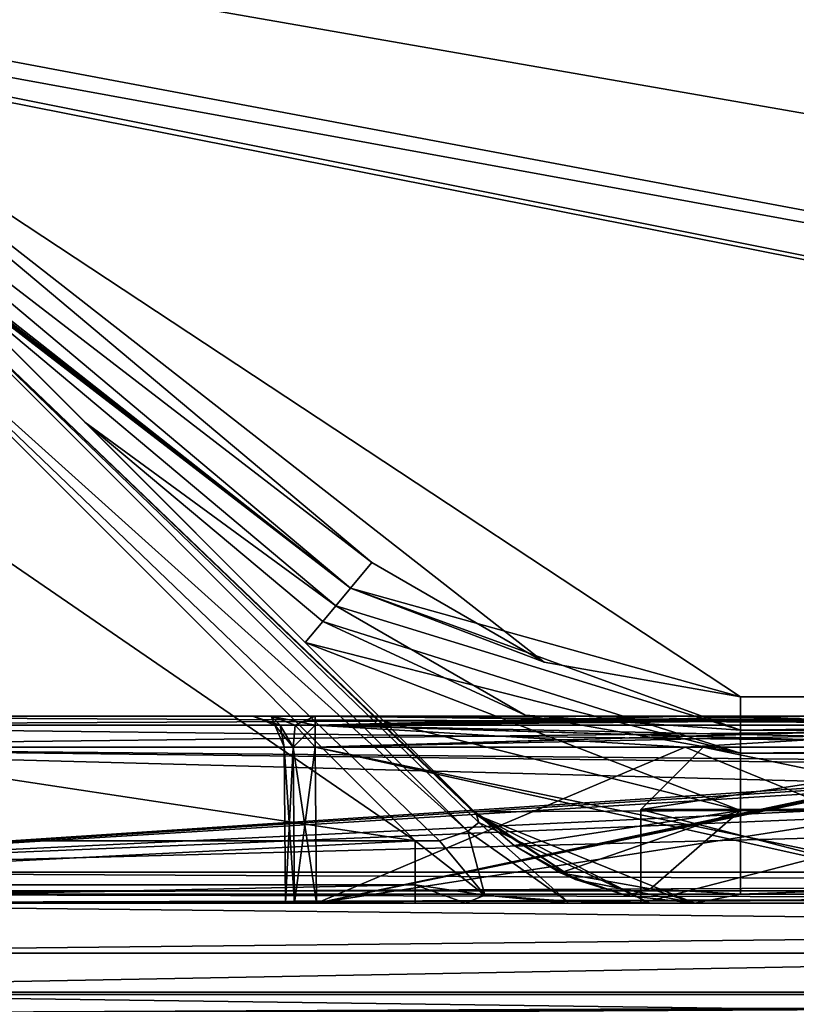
# Model space of a CAD drawing. Header units: metres. Extents: x -205 to 205, y -82 to 82.
# Tile 392 of 426: x 101 to 114, y 41 to 57. Entities that reach past the tile are written whole.
import ezdxf

# ---------------------------------------------------------------- set-up
doc = ezdxf.new("R2010")
doc.units = ezdxf.units.M
doc.layers.add('solid_PRT0003', color=7, linetype='CONTINUOUS')

msp = doc.modelspace()

# ---------------------------------------------------------------- linework, layer by layer
at = {"layer": 'solid_PRT0003'}
for points in [[(0, -75), (0, 75), (200, 75)], [(200, -75), (0, -75), (200, 75)], [(164.837662, 56.110996, 1.5), (179.536652, 59.144897, 1.5), (0, 75, 1.5)], [(155.12355, 47.959885, 1.5), (164.837662, 56.110996, 1.5), (0, 75, 1.5)], [(152.359421, 46.364033, 1.5), (155.12355, 47.959885, 1.5), (0, 75, 1.5)], [(82.463356, 59.144901, 1.5), (152.359421, 46.364033, 1.5), (0, 75, 1.5)], [(82.463356, 59.144901, 1.5), (149.216187, 45.809784, 1.5), (152.359421, 46.364033, 1.5)], [(82.463356, 59.144901, 1.5), (97.162331, 56.110996, 1.5), (149.216187, 45.809784, 1.5)], [(96.818748, 55.70153, 1.654846), (106.87645, 47.959885, 1.5), (97.162331, 56.110996, 1.5)], [(97.162331, 56.110996, 1.5), (112.783806, 45.809784, 1.5), (149.216187, 45.809784, 1.5)], [(97.162331, 56.110996, 1.5), (109.640572, 46.364033, 1.5), (112.783806, 45.809784, 1.5)], [(97.162331, 56.110996, 1.5), (106.87645, 47.959885, 1.5), (109.640572, 46.364033, 1.5)], [(106.532867, 47.550419, 1.654846), (106.87645, 47.959885, 1.5), (96.818748, 55.70153, 1.654846)], [(106.532867, 47.550419, 1.654846), (96.818748, 55.70153, 1.654846), (98.649109, 53.762775, 1.962343)], [(106.532867, 47.550419, 1.654846), (98.649109, 53.762775, 1.962343), (99.242638, 53.242641, 1.989862)], [(99.035538, 53.035534, 13.207107), (108.520813, 43.964466, 12.5), (99.242638, 53.242641, 12.5)], [(99.423088, 53.062195, 2.029376), (106.532867, 47.550419, 1.654846), (99.242638, 53.242641, 1.989862)], [(108.520813, 43.964466, 12.5), (99.423088, 53.062195, 2.029376), (99.242638, 53.242641, 1.989862)], [(108.520813, 43.964466, 12.5), (99.242638, 53.242641, 1.989862), (99.242638, 53.242641, 12.5)], [(99.423088, 53.062195, 2.029376), (99.594872, 52.890408, 2.071429), (106.532867, 47.550419, 1.654846)], [(108.520813, 43.964466, 12.5), (99.594872, 52.890408, 2.071429), (99.423088, 53.062195, 2.029376)], [(99.035538, 53.035534, 13.207107), (98.535538, 52.535534, 13.5), (108.411247, 43.656864, 13.20919)], [(99.035538, 53.035534, 13.207107), (108.555351, 43.914635, 12.646684), (108.520813, 43.964466, 12.5)], [(99.035538, 53.035534, 13.207107), (108.58783, 43.791592, 12.879613), (108.555351, 43.914635, 12.646684)], [(99.035538, 53.035534, 13.207107), (108.411247, 43.656864, 13.20919), (108.58783, 43.791592, 12.879613)], [(106.295685, 47.267757, 2.071429), (99.594872, 52.890408, 2.071429), (102.272202, 50.213081, 2.590601)], [(108.520813, 43.964466, 12.5), (102.272202, 50.213081, 2.590601), (99.594872, 52.890408, 2.071429)], [(106.532867, 47.550419, 1.654846), (99.594872, 52.890408, 2.071429), (106.295685, 47.267757, 2.071429)], [(99.550003, 49, 13.5), (107.571068, 43.5, 13.5), (98.535538, 52.535534, 13.5)], [(107.959007, 43.498569, 13.461928), (98.535538, 52.535534, 13.5), (107.571068, 43.5, 13.5)], [(107.959007, 43.498569, 13.461928), (108.411247, 43.656864, 13.20919), (98.535538, 52.535534, 13.5)], [(106.086479, 47.01844, 2.585031), (102.272202, 50.213081, 2.590601), (105.803764, 46.681515, 3.004873)], [(108.520813, 43.964466, 12.5), (105.803764, 46.681515, 3.004873), (102.272202, 50.213081, 2.590601)], [(106.086479, 47.01844, 2.585031), (106.295685, 47.267757, 2.071429), (102.272202, 50.213081, 2.590601)], [(99.550003, 49, 13.5), (97.275261, 45.059738, 13.5), (107.571068, 43.5, 13.5)], [(106.532867, 47.550419, 1.654846), (109.640572, 46.364033, 1.5), (106.87645, 47.959885, 1.5)], [(112.783806, 45.275261, 1.654846), (106.532867, 47.550419, 1.654846), (106.295685, 47.267757, 2.071429)], [(106.532867, 47.550419, 1.654846), (112.783806, 45.809784, 1.5), (109.640572, 46.364033, 1.5)], [(112.783806, 45.275261, 1.654846), (112.783806, 45.809784, 1.5), (106.532867, 47.550419, 1.654846)], [(109.331551, 45.515003, 2.071429), (106.295685, 47.267757, 2.071429), (106.086479, 47.01844, 2.585031)], [(109.331551, 45.515003, 2.071429), (112.783806, 45.275261, 1.654846), (106.295685, 47.267757, 2.071429)], [(112.783806, 44.906277, 2.071429), (106.086479, 47.01844, 2.585031), (105.803764, 46.681515, 3.004873)], [(109.331551, 45.515003, 2.071429), (106.086479, 47.01844, 2.585031), (112.783806, 44.906277, 2.071429)], [(112.783806, 43.983814, 3.112886), (112.783806, 44.906277, 2.071429), (105.803764, 46.681515, 3.004873)], [(112.783806, 43.983814, 3.112886), (105.803764, 46.681515, 3.004873), (107.0709, 45.414387, 3.196672)], [(108.520813, 43.964466, 12.5), (107.0709, 45.414387, 3.196672), (105.803764, 46.681515, 3.004873)], [(112.783806, 45.275261, 1.654846), (149.216187, 45.809784, 1.5), (112.783806, 45.809784, 1.5)], [(149.216187, 45.275261, 1.654846), (149.216187, 45.809784, 1.5), (112.783806, 45.275261, 1.654846)], [(104.9674, 45.5, 48.499981), (93.489235, 45.5, 46.5), (96.011017, 45.5, 47.5)], [(93.489235, 45.5, 73.5), (93.489235, 45.5, 74.5), (123.773804, 45.5, 74.5)], [(93.489235, 45.353554, 74.853554), (123.773804, 45.5, 74.5), (93.489235, 45.5, 74.5)], [(94.75013, 45.5, 73.5), (93.489235, 45.5, 73.5), (123.773804, 45.5, 74.5)], [(93.489235, 45.353554, 74.853554), (123.773804, 45.353504, 74.853607), (123.773804, 45.5, 74.5)], [(122.920158, 45.5, 46.97401), (123.773804, 45.5, 46.5), (93.489235, 45.5, 46.5)], [(123.773804, 45.353527, 46.14642), (93.489235, 45.5, 46.5), (123.773804, 45.5, 46.5)], [(122.097527, 45.5, 47.5), (122.920158, 45.5, 46.97401), (93.489235, 45.5, 46.5)], [(114.032486, 45.5, 47.5), (122.097527, 45.5, 47.5), (93.489235, 45.5, 46.5)], [(105.967445, 45.5, 47.5), (114.032486, 45.5, 47.5), (93.489235, 45.5, 46.5)], [(105.260323, 45.5, 47.792873), (105.967445, 45.5, 47.5), (93.489235, 45.5, 46.5)], [(104.9674, 45.5, 48.499981), (105.260323, 45.5, 47.792873), (93.489235, 45.5, 46.5)], [(93.489235, 45.353554, 46.146446), (93.489235, 45.5, 46.5), (123.773804, 45.353527, 46.14642)], [(96.011024, 45.5, 73.5), (94.75013, 45.5, 73.5), (123.773804, 45.5, 74.5)], [(104.9674, 45.5, 48.499981), (96.011017, 45.5, 47.5), (96.718147, 45.5, 47.792873)], [(96.718147, 45.5, 73.20713), (96.011024, 45.5, 73.5), (123.773804, 45.5, 74.5)], [(96.718147, 45.5, 47.792873), (97.01107, 45.5, 48.499989), (104.9674, 45.5, 66.499985)], [(104.9674, 45.5, 63.500011), (96.718147, 45.5, 47.792873), (104.9674, 45.5, 66.499985)], [(96.718147, 45.5, 73.20713), (123.773804, 45.5, 74.5), (105.967461, 45.5, 73.5)], [(97.01107, 45.5, 72.500023), (96.718147, 45.5, 73.20713), (105.967461, 45.5, 73.5)], [(104.9674, 45.5, 51.499996), (104.9674, 45.5, 48.499981), (96.718147, 45.5, 47.792873)], [(104.9674, 45.5, 54.500011), (104.9674, 45.5, 51.499996), (96.718147, 45.5, 47.792873)], [(104.9674, 45.5, 57.499981), (104.9674, 45.5, 54.500011), (96.718147, 45.5, 47.792873)], [(104.9674, 45.5, 60.499996), (104.9674, 45.5, 57.499981), (96.718147, 45.5, 47.792873)], [(104.9674, 45.5, 63.500011), (104.9674, 45.5, 60.499996), (96.718147, 45.5, 47.792873)], [(97.01107, 45.5, 48.499989), (104.9674, 45.5, 69.5), (104.9674, 45.5, 66.499985)], [(97.01107, 45.5, 48.499989), (104.9674, 45.5, 72.500015), (104.9674, 45.5, 69.5)], [(97.01107, 45.5, 54.500019), (105.260323, 45.5, 73.20713), (104.9674, 45.5, 72.500015)], [(97.01107, 45.5, 51.500004), (97.01107, 45.5, 54.500019), (104.9674, 45.5, 72.500015)], [(97.01107, 45.5, 48.499989), (97.01107, 45.5, 51.500004), (104.9674, 45.5, 72.500015)], [(97.01107, 45.5, 72.500023), (105.967461, 45.5, 73.5), (105.260323, 45.5, 73.20713)], [(97.01107, 45.5, 69.5), (97.01107, 45.5, 72.500023), (105.260323, 45.5, 73.20713)], [(97.01107, 45.5, 66.499985), (97.01107, 45.5, 69.5), (105.260323, 45.5, 73.20713)], [(97.01107, 45.5, 63.500019), (97.01107, 45.5, 66.499985), (105.260323, 45.5, 73.20713)], [(97.01107, 45.5, 60.500004), (97.01107, 45.5, 63.500019), (105.260323, 45.5, 73.20713)], [(97.01107, 45.5, 57.499989), (97.01107, 45.5, 60.500004), (105.260323, 45.5, 73.20713)], [(97.01107, 45.5, 54.500019), (97.01107, 45.5, 57.499989), (105.260323, 45.5, 73.20713)], [(104.9674, 45.5, 63.500011), (104.9674, 45.5, 66.499985), (105.260323, 45.5, 65.79287)], [(105.405243, 45.356216, 66.175438), (105.260323, 45.5, 65.79287), (104.9674, 45.5, 66.499985)], [(105.260323, 45.5, 64.20713), (104.9674, 45.5, 63.500011), (105.260323, 45.5, 65.79287)], [(105.317856, 45.356625, 72.5), (104.9674, 45.5, 66.499985), (104.9674, 45.5, 69.5)], [(105.317856, 45.356625, 72.5), (105.317856, 45.356625, 66.5), (104.9674, 45.5, 66.499985)], [(105.405243, 45.356216, 66.175438), (104.9674, 45.5, 66.499985), (105.317856, 45.356625, 66.5)], [(105.317856, 45.356625, 72.5), (104.9674, 45.5, 69.5), (104.9674, 45.5, 72.500015)], [(105.317856, 45.356625, 72.5), (104.9674, 45.5, 72.500015), (105.260323, 45.5, 73.20713)], [(105.405243, 45.356216, 48.175434), (105.260323, 45.5, 47.792873), (104.9674, 45.5, 48.499981)], [(105.317856, 45.356625, 54.5), (104.9674, 45.5, 48.499981), (104.9674, 45.5, 51.499996)], [(105.405243, 45.356216, 48.175434), (104.9674, 45.5, 48.499981), (105.317856, 45.356625, 48.5)], [(105.317856, 45.356625, 54.5), (105.317856, 45.356625, 48.5), (104.9674, 45.5, 48.499981)], [(105.317856, 45.356625, 54.5), (104.9674, 45.5, 51.499996), (104.9674, 45.5, 54.500011)], [(105.260323, 45.5, 56.792873), (105.260323, 45.5, 55.207127), (104.9674, 45.5, 54.500011)], [(105.317856, 45.356625, 54.5), (104.9674, 45.5, 54.500011), (105.260323, 45.5, 55.207127)], [(104.9674, 45.5, 57.499981), (105.260323, 45.5, 56.792873), (104.9674, 45.5, 54.500011)], [(105.405243, 45.356216, 57.175434), (105.260323, 45.5, 56.792873), (104.9674, 45.5, 57.499981)], [(105.317856, 45.356625, 63.5), (104.9674, 45.5, 57.499981), (104.9674, 45.5, 60.499996)], [(105.317856, 45.356625, 57.5), (104.9674, 45.5, 57.499981), (105.317856, 45.356625, 63.5)], [(105.405243, 45.356216, 57.175434), (104.9674, 45.5, 57.499981), (105.317856, 45.356625, 57.5)], [(105.317856, 45.356625, 63.5), (104.9674, 45.5, 60.499996), (104.9674, 45.5, 63.500011)], [(105.317856, 45.356625, 63.5), (104.9674, 45.5, 63.500011), (105.260323, 45.5, 64.20713)], [(105.260323, 45.5, 64.20713), (105.260323, 45.5, 65.79287), (105.967445, 45.5, 65.5)], [(105.967438, 45.35355, 65.853554), (105.967445, 45.5, 65.5), (105.260323, 45.5, 65.79287)], [(105.967461, 45.5, 64.5), (105.260323, 45.5, 64.20713), (105.967445, 45.5, 65.5)], [(105.643417, 45.355091, 65.938828), (105.967438, 45.35355, 65.853554), (105.260323, 45.5, 65.79287)], [(105.405243, 45.356216, 66.175438), (105.643417, 45.355091, 65.938828), (105.260323, 45.5, 65.79287)], [(105.643417, 45.355091, 73.061172), (105.260323, 45.5, 73.20713), (105.967461, 45.5, 73.5)], [(105.405243, 45.356216, 72.824562), (105.317856, 45.356625, 72.5), (105.260323, 45.5, 73.20713)], [(105.405243, 45.356216, 72.824562), (105.260323, 45.5, 73.20713), (105.643417, 45.355091, 73.061172)], [(105.967438, 45.35355, 47.853554), (105.967445, 45.5, 47.5), (105.260323, 45.5, 47.792873)], [(105.643417, 45.355091, 47.938828), (105.967438, 45.35355, 47.853554), (105.260323, 45.5, 47.792873)], [(105.643417, 45.355091, 47.938828), (105.260323, 45.5, 47.792873), (105.405243, 45.356216, 48.175434)], [(105.967445, 45.5, 56.5), (105.967461, 45.5, 55.5), (105.260323, 45.5, 55.207127)], [(105.643417, 45.355091, 55.061172), (105.260323, 45.5, 55.207127), (105.967461, 45.5, 55.5)], [(105.260323, 45.5, 56.792873), (105.967445, 45.5, 56.5), (105.260323, 45.5, 55.207127)], [(105.405243, 45.356216, 54.824562), (105.317856, 45.356625, 54.5), (105.260323, 45.5, 55.207127)], [(105.405243, 45.356216, 54.824562), (105.260323, 45.5, 55.207127), (105.643417, 45.355091, 55.061172)], [(105.967438, 45.35355, 56.853554), (105.967445, 45.5, 56.5), (105.260323, 45.5, 56.792873)], [(105.643417, 45.355091, 56.938828), (105.967438, 45.35355, 56.853554), (105.260323, 45.5, 56.792873)], [(105.405243, 45.356216, 57.175434), (105.643417, 45.355091, 56.938828), (105.260323, 45.5, 56.792873)], [(105.643417, 45.355091, 64.061172), (105.260323, 45.5, 64.20713), (105.967461, 45.5, 64.5)], [(105.405243, 45.356216, 63.824562), (105.260323, 45.5, 64.20713), (105.643417, 45.355091, 64.061172)], [(105.317856, 45.356625, 63.5), (105.260323, 45.5, 64.20713), (105.405243, 45.356216, 63.824562)], [(105.643417, 45.355091, 73.061172), (105.967461, 45.5, 73.5), (105.967438, 45.35355, 73.146446)], [(105.643417, 45.355091, 55.061172), (105.967461, 45.5, 55.5), (105.967438, 45.35355, 55.146442)], [(105.643417, 45.355091, 64.061172), (105.967461, 45.5, 64.5), (105.967438, 45.35355, 64.146446)], [(105.967438, 45.35355, 65.853554), (117.996452, 45.5, 65.5), (111.981949, 45.5, 65.5)], [(117.996452, 45.353554, 65.853554), (117.996452, 45.5, 65.5), (105.967438, 45.35355, 65.853554)], [(105.967438, 45.35355, 65.853554), (111.981949, 45.5, 65.5), (105.967445, 45.5, 65.5)], [(122.097527, 45.353565, 73.146461), (105.967438, 45.35355, 73.146446), (105.967461, 45.5, 73.5)], [(105.967438, 45.35355, 47.853554), (122.097527, 45.5, 47.5), (114.032486, 45.5, 47.5)], [(105.967438, 45.35355, 47.853554), (122.097527, 45.353542, 47.853565), (122.097527, 45.5, 47.5)], [(105.967438, 45.35355, 47.853554), (114.032486, 45.5, 47.5), (105.967445, 45.5, 47.5)], [(105.967438, 45.35355, 55.146442), (105.967461, 45.5, 55.5), (117.996452, 45.353554, 55.146446)], [(105.967438, 45.35355, 56.853554), (117.833916, 45.5, 56.5), (111.900681, 45.5, 56.5)], [(117.833916, 45.353554, 56.853554), (117.833916, 45.5, 56.5), (105.967438, 45.35355, 56.853554)], [(105.967438, 45.35355, 56.853554), (111.900681, 45.5, 56.5), (105.967445, 45.5, 56.5)], [(105.967438, 45.35355, 64.146446), (105.967461, 45.5, 64.5), (117.833916, 45.353554, 64.146446)], [(105.967461, 45.5, 64.5), (105.967445, 45.5, 65.5), (111.981949, 45.5, 65.5)], [(105.967445, 45.5, 56.5), (111.900681, 45.5, 56.5), (105.967461, 45.5, 55.5)], [(111.900681, 45.5, 64.5), (105.967461, 45.5, 64.5), (111.981949, 45.5, 65.5)], [(123.773804, 45.5, 74.5), (114.032494, 45.5, 73.5), (105.967461, 45.5, 73.5)], [(122.097527, 45.353565, 73.146461), (105.967461, 45.5, 73.5), (114.032494, 45.5, 73.5)], [(111.900681, 45.5, 56.5), (111.981949, 45.5, 55.5), (105.967461, 45.5, 55.5)], [(117.996452, 45.353554, 55.146446), (105.967461, 45.5, 55.5), (111.981949, 45.5, 55.5)], [(117.833916, 45.353554, 64.146446), (105.967461, 45.5, 64.5), (111.900681, 45.5, 64.5)], [(109.331551, 45.515003, 2.071429), (112.783806, 44.906277, 2.071429), (112.783806, 45.275261, 1.654846)], [(111.900681, 45.5, 64.5), (111.981949, 45.5, 65.5), (117.833916, 45.5, 64.5)], [(117.833916, 45.353554, 64.146446), (111.900681, 45.5, 64.5), (117.833916, 45.5, 64.5)], [(111.900681, 45.5, 56.5), (117.833916, 45.5, 56.5), (111.981949, 45.5, 55.5)], [(111.981949, 45.5, 65.5), (117.996452, 45.5, 65.5), (117.833916, 45.5, 64.5)], [(117.992241, 45.5, 56.012169), (117.996452, 45.5, 55.5), (111.981949, 45.5, 55.5)], [(117.996452, 45.353554, 55.146446), (111.981949, 45.5, 55.5), (117.996452, 45.5, 55.5)], [(117.833916, 45.5, 56.5), (117.992241, 45.5, 56.012169), (111.981949, 45.5, 55.5)], [(93.489235, 45.353554, 46.146446), (123.773804, 45, 46), (93.489235, 45, 46)], [(93.489235, 45.353554, 46.146446), (123.773804, 45.353527, 46.14642), (123.773804, 45, 46)], [(93.489235, 45.353554, 74.853554), (93.489235, 45, 75), (123.773804, 45.353504, 74.853607)], [(123.773804, 45.353504, 74.853607), (93.489235, 45, 75), (123.773804, 45, 75)], [(105.613777, 45.003086, 48.146515), (105.317856, 45.356625, 48.5), (105.467377, 45.004364, 48.5)], [(105.467377, 45.004364, 54.5), (105.467377, 45.004364, 48.5), (105.317856, 45.356625, 48.5)], [(105.613777, 45.003086, 48.146515), (105.405243, 45.356216, 48.175434), (105.317856, 45.356625, 48.5)], [(105.317856, 45.356625, 54.5), (105.467377, 45.004364, 54.5), (105.317856, 45.356625, 48.5)], [(105.405243, 45.356216, 54.824562), (105.467377, 45.004364, 54.5), (105.317856, 45.356625, 54.5)], [(105.317856, 45.356625, 66.5), (105.467377, 45.004364, 72.5), (105.467377, 45.004364, 66.5)], [(105.613777, 45.003086, 66.146515), (105.317856, 45.356625, 66.5), (105.467377, 45.004364, 66.5)], [(105.317856, 45.356625, 72.5), (105.467377, 45.004364, 72.5), (105.317856, 45.356625, 66.5)], [(105.405243, 45.356216, 72.824562), (105.467377, 45.004364, 72.5), (105.317856, 45.356625, 72.5)], [(105.317856, 45.356625, 57.5), (105.467377, 45.004364, 63.5), (105.467377, 45.004364, 57.5)], [(105.613777, 45.003086, 57.146515), (105.317856, 45.356625, 57.5), (105.467377, 45.004364, 57.5)], [(105.317856, 45.356625, 63.5), (105.405243, 45.356216, 63.824562), (105.467377, 45.004364, 63.5)], [(105.317856, 45.356625, 57.5), (105.317856, 45.356625, 63.5), (105.467377, 45.004364, 63.5)], [(105.613777, 45.003086, 66.146515), (105.405243, 45.356216, 66.175438), (105.317856, 45.356625, 66.5)], [(105.613777, 45.003086, 57.146515), (105.405243, 45.356216, 57.175434), (105.317856, 45.356625, 57.5)], [(105.613777, 45.003086, 48.146515), (105.643417, 45.355091, 47.938828), (105.405243, 45.356216, 48.175434)], [(105.613777, 45.003086, 54.853485), (105.467377, 45.004364, 54.5), (105.405243, 45.356216, 54.824562)], [(105.613777, 45.003086, 72.853485), (105.467377, 45.004364, 72.5), (105.405243, 45.356216, 72.824562)], [(105.613777, 45.003086, 63.853485), (105.467377, 45.004364, 63.5), (105.405243, 45.356216, 63.824562)], [(105.613777, 45.003086, 66.146515), (105.643417, 45.355091, 65.938828), (105.405243, 45.356216, 66.175438)], [(105.613777, 45.003086, 63.853485), (105.405243, 45.356216, 63.824562), (105.643417, 45.355091, 64.061172)], [(105.613777, 45.003086, 57.146515), (105.643417, 45.355091, 56.938828), (105.405243, 45.356216, 57.175434)], [(105.613777, 45.003086, 54.853485), (105.405243, 45.356216, 54.824562), (105.643417, 45.355091, 55.061172)], [(105.613777, 45.003086, 72.853485), (105.405243, 45.356216, 72.824562), (105.643417, 45.355091, 73.061172)], [(105.613777, 45.003086, 48.146515), (105.967438, 45, 48), (105.643417, 45.355091, 47.938828)], [(105.613777, 45.003086, 57.146515), (105.967438, 45, 57), (105.643417, 45.355091, 56.938828)], [(105.613777, 45.003086, 66.146515), (105.967438, 45, 66), (105.643417, 45.355091, 65.938828)], [(105.613777, 45.003086, 63.853485), (105.643417, 45.355091, 64.061172), (105.967438, 45.35355, 64.146446)], [(105.613777, 45.003086, 54.853485), (105.643417, 45.355091, 55.061172), (105.967438, 45.35355, 55.146442)], [(105.613777, 45.003086, 72.853485), (105.643417, 45.355091, 73.061172), (105.967438, 45.35355, 73.146446)], [(105.613777, 45.003086, 72.853485), (105.967438, 45.35355, 73.146446), (105.967438, 45, 73)], [(105.613777, 45.003086, 54.853485), (105.967438, 45.35355, 55.146442), (105.967438, 45, 55)], [(105.613777, 45.003086, 63.853485), (105.967438, 45.35355, 64.146446), (105.967438, 45, 64)], [(105.643417, 45.355091, 47.938828), (105.967438, 45, 48), (105.967438, 45.35355, 47.853554)], [(105.643417, 45.355091, 56.938828), (105.967438, 45, 57), (105.967438, 45.35355, 56.853554)], [(105.643417, 45.355091, 65.938828), (105.967438, 45, 66), (105.967438, 45.35355, 65.853554)], [(122.097527, 45.353565, 73.146461), (122.097527, 45, 73), (105.967438, 45.35355, 73.146446)], [(117.833916, 45.353554, 56.853554), (105.967438, 45, 57), (111.900681, 45, 57)], [(117.833916, 45.353554, 56.853554), (105.967438, 45.35355, 56.853554), (105.967438, 45, 57)], [(105.967438, 45.35355, 55.146442), (117.996452, 45.353554, 55.146446), (117.996452, 45, 55)], [(105.967438, 45.35355, 64.146446), (117.833916, 45.353554, 64.146446), (117.833916, 45, 64)], [(117.996452, 45.353554, 65.853554), (105.967438, 45, 66), (117.996452, 45, 66)], [(117.996452, 45.353554, 65.853554), (105.967438, 45.35355, 65.853554), (105.967438, 45, 66)], [(105.967438, 45.35355, 47.853554), (105.967438, 45, 48), (122.097527, 45.353542, 47.853565)], [(105.967438, 45.35355, 73.146446), (122.097527, 45, 73), (105.967438, 45, 73)], [(105.967438, 45.35355, 55.146442), (117.996452, 45, 55), (105.967438, 45, 55)], [(105.967438, 45.35355, 64.146446), (117.833916, 45, 64), (111.900681, 45, 64)], [(105.967438, 45.35355, 64.146446), (111.900681, 45, 64), (105.967438, 45, 64)], [(122.097527, 45.353542, 47.853565), (105.967438, 45, 48), (122.097527, 45, 48)], [(112.783806, 43.983814, 3.112886), (107.0709, 45.414387, 3.196672), (108.520813, 43.964466, 3.444855)], [(108.520813, 43.964466, 12.5), (108.520813, 43.964466, 3.444855), (107.0709, 45.414387, 3.196672)], [(117.833916, 45.353554, 56.853554), (111.900681, 45, 57), (117.833916, 45, 57)], [(149.216187, 45.275261, 1.654846), (112.783806, 45.275261, 1.654846), (112.783806, 44.906277, 2.071429)], [(149.216187, 45.275261, 1.654846), (112.783806, 44.906277, 2.071429), (149.216187, 44.906277, 2.071429)], [(97.275261, 45.059738, 13.5), (93.489235, 43.5, 13.5), (107.571068, 43.5, 13.5)], [(168.489243, 45, 46), (93.489235, 43, 46), (130.989243, 44.558178, 46)], [(168.489243, 43, 46), (93.489235, 43, 46), (168.489243, 45, 46)], [(93.489235, 43, 46), (93.489235, 45, 46), (123.773804, 45, 46)], [(93.489235, 43, 46), (123.773804, 45, 46), (124.378838, 44.985603, 46)], [(130.989227, 44.558178, 75), (128.312851, 44.668194, 75), (93.489235, 45, 75)], [(128.312851, 44.668194, 75), (123.773804, 45, 75), (93.489235, 45, 75)], [(93.489235, 45, 75), (168.489243, 43, 75), (130.989227, 44.558178, 75)], [(93.489235, 43, 75), (168.489243, 43, 75), (93.489235, 45, 75)], [(105.467377, 45.004364, 72.5), (105.489235, 42.5, 72.5), (105.489235, 42.5, 66.5)], [(105.613777, 45.003086, 72.853485), (105.489235, 42.5, 72.5), (105.467377, 45.004364, 72.5)], [(105.467377, 45.004364, 66.5), (105.489235, 42.5, 66.5), (105.635681, 42.5, 66.146446)], [(105.467377, 45.004364, 72.5), (105.489235, 42.5, 66.5), (105.467377, 45.004364, 66.5)], [(105.613777, 45.003086, 66.146515), (105.467377, 45.004364, 66.5), (105.635681, 42.5, 66.146446)], [(105.467377, 45.004364, 63.5), (105.489235, 42.5, 63.5), (105.489235, 42.5, 57.5)], [(105.613777, 45.003086, 63.853485), (105.489235, 42.5, 63.5), (105.467377, 45.004364, 63.5)], [(105.467377, 45.004364, 57.5), (105.489235, 42.5, 57.5), (105.635681, 42.5, 57.14645)], [(105.467377, 45.004364, 63.5), (105.489235, 42.5, 57.5), (105.467377, 45.004364, 57.5)], [(105.613777, 45.003086, 57.146515), (105.467377, 45.004364, 57.5), (105.635681, 42.5, 57.14645)], [(105.467377, 45.004364, 54.5), (105.489235, 42.5, 54.5), (105.489235, 42.5, 48.5)], [(105.613777, 45.003086, 54.853485), (105.489235, 42.5, 54.5), (105.467377, 45.004364, 54.5)], [(105.467377, 45.004364, 48.5), (105.489235, 42.5, 48.5), (105.635681, 42.5, 48.14645)], [(105.467377, 45.004364, 54.5), (105.489235, 42.5, 48.5), (105.467377, 45.004364, 48.5)], [(105.613777, 45.003086, 48.146515), (105.467377, 45.004364, 48.5), (105.635681, 42.5, 48.14645)], [(105.613777, 45.003086, 72.853485), (105.635681, 42.5, 72.853554), (105.489235, 42.5, 72.5)], [(105.613777, 45.003086, 63.853485), (105.635681, 42.5, 63.85355), (105.489235, 42.5, 63.5)], [(105.613777, 45.003086, 54.853485), (105.635681, 42.5, 54.85355), (105.489235, 42.5, 54.5)], [(105.613777, 45.003086, 72.853485), (105.967438, 45, 73), (105.635681, 42.5, 72.853554)], [(105.613777, 45.003086, 66.146515), (105.635681, 42.5, 66.146446), (105.989258, 42.5, 66)], [(105.613777, 45.003086, 66.146515), (105.989258, 42.5, 66), (105.967438, 45, 66)], [(105.613777, 45.003086, 63.853485), (105.967438, 45, 64), (105.635681, 42.5, 63.85355)], [(105.613777, 45.003086, 57.146515), (105.635681, 42.5, 57.14645), (105.989258, 42.5, 57)], [(105.613777, 45.003086, 57.146515), (105.989258, 42.5, 57), (105.967438, 45, 57)], [(105.613777, 45.003086, 54.853485), (105.967438, 45, 55), (105.635681, 42.5, 54.85355)], [(105.613777, 45.003086, 48.146515), (105.635681, 42.5, 48.14645), (105.989258, 42.5, 48)], [(105.613777, 45.003086, 48.146515), (105.989258, 42.5, 48), (105.967438, 45, 48)], [(105.967438, 45, 73), (105.989258, 42.5, 73), (105.635681, 42.5, 72.853554)], [(105.967438, 45, 64), (105.989258, 42.5, 64), (105.635681, 42.5, 63.85355)], [(105.967438, 45, 55), (105.989258, 42.5, 55), (105.635681, 42.5, 54.85355)], [(105.967438, 45, 66), (105.989258, 42.5, 66), (117.996452, 42.5, 66)], [(117.996452, 45, 66), (105.967438, 45, 66), (117.996452, 42.5, 66)], [(122.097527, 45, 73), (105.989258, 42.5, 73), (105.967438, 45, 73)], [(105.967438, 45, 64), (111.900681, 45, 64), (105.989258, 42.5, 64)], [(111.900681, 45, 57), (105.967438, 45, 57), (105.989258, 42.5, 57)], [(105.967438, 45, 55), (117.996452, 45, 55), (105.989258, 42.5, 55)], [(105.967438, 45, 48), (105.989258, 42.5, 48), (117.250977, 42.5, 48)], [(122.097527, 45, 48), (105.967438, 45, 48), (117.250977, 42.5, 48)], [(122.097527, 45, 73), (117.251396, 42.5, 73), (105.989258, 42.5, 73)], [(117.833916, 45, 64), (117.916145, 44.993767, 64), (105.989258, 42.5, 64)], [(111.900681, 45, 64), (117.833916, 45, 64), (105.989258, 42.5, 64)], [(111.900681, 45, 57), (105.989258, 42.5, 57), (117.996452, 42.5, 57)], [(117.996452, 45, 55), (117.996452, 42.5, 55), (105.989258, 42.5, 55)], [(117.916145, 44.993767, 64), (117.996452, 44.975231, 64), (105.989258, 42.5, 64)], [(111.189232, 44, 24.5), (112.18924, 45, 24.5), (117.695671, 45, 11.206351)], [(111.189232, 44, 24.5), (116.988518, 44, 38.500713), (112.18924, 45, 24.5)], [(116.988518, 44, 10.499286), (111.189232, 44, 24.5), (117.695671, 45, 11.206351)], [(117.833916, 45, 57), (111.900681, 45, 57), (117.996452, 42.5, 57)], [(115.989235, 45, 24.5), (112.18924, 45, 24.5), (117.695671, 45, 37.793648)], [(116.988518, 44, 38.500713), (117.695671, 45, 37.793648), (112.18924, 45, 24.5)], [(115.989235, 45, 24.5), (117.695671, 45, 11.206351), (112.18924, 45, 24.5)], [(93.489235, 43, 46), (124.378838, 44.985603, 46), (125.052086, 44.940296, 46)], [(93.489235, 43, 46), (125.052086, 44.940296, 46), (128.312744, 44.668201, 46)], [(117.996452, 44.975231, 64), (117.996452, 42.5, 64), (105.989258, 42.5, 64)], [(149.216187, 44.906277, 2.071429), (112.783806, 44.906277, 2.071429), (112.783806, 43.983814, 3.112886)], [(149.216187, 43.983814, 3.112886), (149.216187, 44.906277, 2.071429), (112.783806, 43.983814, 3.112886)], [(93.489235, 43, 46), (128.312744, 44.668201, 46), (130.989243, 44.558178, 46)], [(112.783806, 43.983814, 3.112886), (108.520813, 43.964466, 3.444855), (109.155441, 43.427563, 3.489892)], [(110.142868, 42.88063, 12.5), (109.155441, 43.427563, 3.489892), (108.520813, 43.964466, 3.444855)], [(110.142868, 42.88063, 12.5), (108.520813, 43.964466, 3.444855), (108.520813, 43.964466, 12.5)], [(110.142868, 42.88063, 12.5), (108.520813, 43.964466, 12.5), (108.555351, 43.914635, 12.646684)], [(111.338242, 42.502602, 13.83226), (108.555351, 43.914635, 12.646684), (108.58783, 43.791592, 12.879613)], [(112.056351, 42.5, 12.5), (110.142868, 42.88063, 12.5), (108.555351, 43.914635, 12.646684)], [(111.338242, 42.502602, 13.83226), (112.056351, 42.5, 12.5), (108.555351, 43.914635, 12.646684)], [(112.783806, 43.983814, 3.112886), (109.155441, 43.427563, 3.489892), (109.900154, 42.988811, 3.5)], [(111.344574, 42.731644, 3.5), (112.783806, 43.983814, 3.112886), (109.900154, 42.988811, 3.5)], [(116.988518, 44, 10.499286), (116.988525, 42.5, 10.499289), (111.189232, 42.5, 24.5)], [(111.189232, 44, 24.5), (111.189232, 42.5, 24.5), (116.988525, 42.5, 38.500713)], [(116.988518, 44, 10.499286), (111.189232, 42.5, 24.5), (111.189232, 44, 24.5)], [(111.189232, 44, 24.5), (116.988525, 42.5, 38.500713), (116.988518, 44, 38.500713)], [(111.344574, 42.731644, 3.5), (112.783806, 42.647507, 3.5), (112.783806, 43.983814, 3.112886)], [(149.216187, 43.983814, 3.112886), (112.783806, 43.983814, 3.112886), (112.783806, 42.647507, 3.5)], [(149.216187, 43.983814, 3.112886), (112.783806, 42.647507, 3.5), (149.216187, 42.647507, 3.5)], [(110.005211, 42.53315, 14.375245), (108.58783, 43.791592, 12.879613), (108.411247, 43.656864, 13.20919)], [(110.005211, 42.53315, 14.375245), (111.338242, 42.502602, 13.83226), (108.58783, 43.791592, 12.879613)], [(108.687164, 42.629337, 14.224727), (108.411247, 43.656864, 13.20919), (107.959007, 43.498569, 13.461928)], [(108.687164, 42.629337, 14.224727), (110.005211, 42.53315, 14.375245), (108.411247, 43.656864, 13.20919)], [(93.489235, 42.792892, 13.792893), (107.571068, 43.5, 13.5), (93.489235, 43.5, 13.5)], [(107.571068, 42.792892, 13.792892), (107.571068, 43.5, 13.5), (93.489235, 42.792892, 13.792893)], [(108.687164, 42.629337, 14.224727), (107.959007, 43.498569, 13.461928), (107.571068, 43.5, 13.5)], [(108.687164, 42.629337, 14.224727), (107.571068, 43.5, 13.5), (107.571068, 42.792892, 13.792892)], [(110.142868, 42.88063, 12.5), (109.900154, 42.988811, 3.5), (109.155441, 43.427563, 3.489892)], [(168.489243, 42.646446, 45.853554), (93.489235, 43, 46), (168.489243, 43, 46)], [(168.489243, 42.646446, 45.853554), (93.489235, 42.646446, 45.853554), (93.489235, 43, 46)], [(93.489235, 42.646446, 75.146446), (168.489243, 43, 75), (93.489235, 43, 75)], [(93.489235, 42.646446, 75.146446), (168.489243, 42.646446, 75.146446), (168.489243, 43, 75)], [(110.950867, 42.623741, 3.5), (111.344574, 42.731644, 3.5), (109.900154, 42.988811, 3.5)], [(110.950867, 42.623741, 3.5), (109.900154, 42.988811, 3.5), (110.142868, 42.88063, 12.5)], [(107.571068, 42.792892, 13.792892), (93.489235, 42.792892, 13.792893), (93.489235, 42.5, 14.5)], [(107.571068, 42.792892, 13.792892), (93.489235, 42.5, 14.5), (107.571068, 42.5, 14.5)], [(108.374573, 42.5, 14.705911), (107.571068, 42.792892, 13.792892), (107.571068, 42.5, 14.5)], [(108.374573, 42.5, 14.705911), (108.687164, 42.629337, 14.224727), (107.571068, 42.792892, 13.792892)], [(110.950867, 42.623741, 3.5), (110.142868, 42.88063, 12.5), (112.056351, 42.5, 12.5)], [(168.489243, 42.700001, 108.5), (93.489235, 42.5, 108.5), (168.489243, 42.5, 108.5)], [(168.489243, 42.700001, 108.5), (93.489235, 42.700001, 108.5), (93.489235, 42.5, 108.5)], [(93.489235, 42.700001, 78.5), (93.489235, 42.700001, 108.5), (168.489243, 42.700001, 108.5)], [(168.489243, 42.700001, 78.5), (93.489235, 42.700001, 78.5), (168.489243, 42.700001, 108.5)], [(168.489243, 42.700001, 78.5), (93.489235, 42.5, 78.5), (93.489235, 42.700001, 78.5)], [(168.489243, 42.700001, 78.5), (168.489243, 42.5, 78.5), (93.489235, 42.5, 78.5)], [(168.489243, 42.646446, 75.146446), (93.489235, 42.5, 75.5), (168.489243, 42.5, 75.5)], [(93.489235, 42.646446, 75.146446), (93.489235, 42.5, 75.5), (168.489243, 42.646446, 75.146446)], [(93.489235, 42.646446, 45.853554), (168.489243, 42.5, 45.5), (93.489235, 42.5, 45.5)], [(168.489243, 42.646446, 45.853554), (168.489243, 42.5, 45.5), (93.489235, 42.646446, 45.853554)], [(108.374573, 42.5, 14.705911), (110.015388, 42.5, 14.773722), (108.687164, 42.629337, 14.224727)], [(110.015388, 42.5, 14.773722), (110.005211, 42.53315, 14.375245), (108.687164, 42.629337, 14.224727)], [(112.056351, 42.5, 3.5), (111.344574, 42.731644, 3.5), (110.950867, 42.623741, 3.5)], [(112.056351, 42.5, 3.5), (110.950867, 42.623741, 3.5), (112.056351, 42.5, 12.5)], [(112.056351, 42.5, 3.5), (112.783806, 42.647507, 3.5), (111.344574, 42.731644, 3.5)], [(149.922119, 42.5, 3.5), (112.783806, 42.647507, 3.5), (112.056351, 42.5, 3.5)], [(149.922119, 42.5, 3.5), (149.216187, 42.647507, 3.5), (112.783806, 42.647507, 3.5)], [(168.489243, 42.5, 108.5), (93.489235, 42.5, 108.5), (89.953697, 41.035538, 108.5)], [(168.489243, 42.5, 108.5), (89.953697, 41.035538, 108.5), (172.02478, 41.035542, 108.5)], [(111.189232, 42.5, 24.5), (107.571068, 42.5, 14.5), (93.489235, 42.5, 14.5)], [(116.988525, 42.5, 38.500713), (93.489235, 42.5, 14.5), (93.489235, 42.5, 45.5)], [(116.988525, 42.5, 38.500713), (111.189232, 42.5, 24.5), (93.489235, 42.5, 14.5)], [(168.489243, 42.5, 78), (168.489243, 42.5, 77), (93.489235, 42.5, 77)], [(93.489235, 41.700001, 76.5), (93.489235, 42.5, 77), (168.489243, 42.5, 77)], [(93.489235, 42.5, 78), (168.489243, 42.5, 78), (93.489235, 42.5, 77)], [(93.489235, 41.700001, 76.5), (168.489243, 42.5, 77), (168.489243, 41.700001, 76.5)], [(168.489243, 41.700001, 78.5), (168.489243, 42.5, 78), (93.489235, 42.5, 78)], [(93.489235, 41.700001, 78.5), (168.489243, 41.700001, 78.5), (93.489235, 42.5, 78)], [(93.489235, 42.5, 75.5), (168.489243, 42.5, 76), (168.489243, 42.5, 75.5)], [(93.489235, 42.5, 75.5), (93.489235, 42.5, 76), (168.489243, 42.5, 76)], [(168.489243, 41.700001, 76.5), (168.489243, 42.5, 76), (93.489235, 42.5, 76)], [(93.489235, 41.700001, 76.5), (168.489243, 41.700001, 76.5), (93.489235, 42.5, 76)], [(130.989243, 42.5, 44.299999), (93.489235, 42.5, 45.5), (168.489243, 42.5, 45.5)], [(130.989243, 42.5, 44.299999), (116.988525, 42.5, 38.500713), (93.489235, 42.5, 45.5)], [(93.489235, 41.700001, 106.5), (93.489235, 42.5, 107), (168.489243, 42.5, 107)], [(168.489243, 42.5, 106), (168.489243, 42.5, 107), (93.489235, 42.5, 107)], [(168.489243, 41.700001, 106.5), (93.489235, 41.700001, 106.5), (168.489243, 42.5, 107)], [(168.489243, 42.5, 106), (93.489235, 42.5, 107), (93.489235, 42.5, 106)], [(93.489235, 42.5, 106), (93.489235, 41.700001, 106.5), (168.489243, 41.700001, 106.5)], [(168.489243, 42.5, 106), (93.489235, 42.5, 106), (168.489243, 41.700001, 106.5)], [(168.489243, 42.5, 104), (93.489235, 42.5, 105), (93.489235, 42.5, 104)], [(168.489243, 42.5, 104), (168.489243, 42.5, 105), (93.489235, 42.5, 105)], [(93.489235, 41.700001, 104.5), (93.489235, 42.5, 105), (168.489243, 42.5, 105)], [(168.489243, 42.5, 102), (93.489235, 42.5, 103), (93.489235, 42.5, 102)], [(168.489243, 42.5, 102), (168.489243, 42.5, 103), (93.489235, 42.5, 103)], [(93.489235, 41.700001, 102.5), (93.489235, 42.5, 103), (168.489243, 42.5, 103)], [(168.489243, 41.700001, 104.5), (168.489243, 42.5, 104), (93.489235, 42.5, 104)], [(93.489235, 41.700001, 104.5), (168.489243, 41.700001, 104.5), (93.489235, 42.5, 104)], [(168.489243, 42.5, 100), (93.489235, 42.5, 101), (93.489235, 42.5, 100)], [(168.489243, 42.5, 100), (168.489243, 42.5, 101), (93.489235, 42.5, 101)], [(93.489235, 41.700001, 100.5), (93.489235, 42.5, 101), (168.489243, 42.5, 101)], [(168.489243, 41.700001, 102.5), (168.489243, 42.5, 102), (93.489235, 42.5, 102)], [(93.489235, 41.700001, 102.5), (168.489243, 41.700001, 102.5), (93.489235, 42.5, 102)], [(168.489243, 42.5, 98), (93.489235, 42.5, 99), (93.489235, 42.5, 98)], [(168.489243, 42.5, 98), (168.489243, 42.5, 99), (93.489235, 42.5, 99)], [(93.489235, 41.700001, 98.5), (93.489235, 42.5, 99), (168.489243, 42.5, 99)], [(168.489243, 41.700001, 100.5), (168.489243, 42.5, 100), (93.489235, 42.5, 100)], [(93.489235, 41.700001, 100.5), (168.489243, 41.700001, 100.5), (93.489235, 42.5, 100)], [(168.489243, 42.5, 96), (93.489235, 42.5, 97), (93.489235, 42.5, 96)], [(168.489243, 42.5, 96), (168.489243, 42.5, 97), (93.489235, 42.5, 97)], [(93.489235, 41.700001, 96.5), (93.489235, 42.5, 97), (168.489243, 42.5, 97)], [(168.489243, 41.700001, 98.5), (168.489243, 42.5, 98), (93.489235, 42.5, 98)], [(93.489235, 41.700001, 98.5), (168.489243, 41.700001, 98.5), (93.489235, 42.5, 98)], [(168.489243, 42.5, 94), (93.489235, 42.5, 95), (93.489235, 42.5, 94)], [(168.489243, 42.5, 94), (168.489243, 42.5, 95), (93.489235, 42.5, 95)], [(93.489235, 41.700001, 94.5), (93.489235, 42.5, 95), (168.489243, 42.5, 95)], [(168.489243, 41.700001, 96.5), (168.489243, 42.5, 96), (93.489235, 42.5, 96)], [(93.489235, 41.700001, 96.5), (168.489243, 41.700001, 96.5), (93.489235, 42.5, 96)], [(168.489243, 42.5, 92), (93.489235, 42.5, 93), (93.489235, 42.5, 92)], [(168.489243, 42.5, 92), (168.489243, 42.5, 93), (93.489235, 42.5, 93)], [(93.489235, 41.700001, 92.5), (93.489235, 42.5, 93), (168.489243, 42.5, 93)], [(168.489243, 41.700001, 94.5), (168.489243, 42.5, 94), (93.489235, 42.5, 94)], [(93.489235, 41.700001, 94.5), (168.489243, 41.700001, 94.5), (93.489235, 42.5, 94)], [(168.489243, 42.5, 90), (93.489235, 42.5, 91), (93.489235, 42.5, 90)], [(168.489243, 42.5, 90), (168.489243, 42.5, 91), (93.489235, 42.5, 91)], [(93.489235, 41.700001, 90.5), (93.489235, 42.5, 91), (168.489243, 42.5, 91)], [(168.489243, 41.700001, 92.5), (168.489243, 42.5, 92), (93.489235, 42.5, 92)], [(93.489235, 41.700001, 92.5), (168.489243, 41.700001, 92.5), (93.489235, 42.5, 92)], [(168.489243, 42.5, 88), (93.489235, 42.5, 89), (93.489235, 42.5, 88)], [(168.489243, 42.5, 88), (168.489243, 42.5, 89), (93.489235, 42.5, 89)], [(93.489235, 41.700001, 88.5), (93.489235, 42.5, 89), (168.489243, 42.5, 89)], [(168.489243, 41.700001, 90.5), (168.489243, 42.5, 90), (93.489235, 42.5, 90)], [(93.489235, 41.700001, 90.5), (168.489243, 41.700001, 90.5), (93.489235, 42.5, 90)], [(168.489243, 42.5, 86), (93.489235, 42.5, 87), (93.489235, 42.5, 86)], [(168.489243, 42.5, 86), (168.489243, 42.5, 87), (93.489235, 42.5, 87)], [(93.489235, 41.700001, 86.5), (93.489235, 42.5, 87), (168.489243, 42.5, 87)], [(168.489243, 41.700001, 88.5), (168.489243, 42.5, 88), (93.489235, 42.5, 88)], [(93.489235, 41.700001, 88.5), (168.489243, 41.700001, 88.5), (93.489235, 42.5, 88)], [(168.489243, 42.5, 84), (93.489235, 42.5, 85), (93.489235, 42.5, 84)], [(168.489243, 42.5, 84), (168.489243, 42.5, 85), (93.489235, 42.5, 85)], [(93.489235, 41.700001, 84.5), (93.489235, 42.5, 85), (168.489243, 42.5, 85)], [(168.489243, 41.700001, 86.5), (168.489243, 42.5, 86), (93.489235, 42.5, 86)], [(93.489235, 41.700001, 86.5), (168.489243, 41.700001, 86.5), (93.489235, 42.5, 86)], [(168.489243, 42.5, 82), (93.489235, 42.5, 83), (93.489235, 42.5, 82)], [(168.489243, 42.5, 82), (168.489243, 42.5, 83), (93.489235, 42.5, 83)], [(93.489235, 41.700001, 82.5), (93.489235, 42.5, 83), (168.489243, 42.5, 83)], [(168.489243, 41.700001, 84.5), (168.489243, 42.5, 84), (93.489235, 42.5, 84)], [(93.489235, 41.700001, 84.5), (168.489243, 41.700001, 84.5), (93.489235, 42.5, 84)], [(168.489243, 42.5, 80), (93.489235, 42.5, 81), (93.489235, 42.5, 80)], [(168.489243, 42.5, 80), (168.489243, 42.5, 81), (93.489235, 42.5, 81)], [(93.489235, 41.700001, 80.5), (93.489235, 42.5, 81), (168.489243, 42.5, 81)], [(168.489243, 41.700001, 82.5), (168.489243, 42.5, 82), (93.489235, 42.5, 82)], [(93.489235, 41.700001, 82.5), (168.489243, 41.700001, 82.5), (93.489235, 42.5, 82)], [(93.489235, 41.700001, 78.5), (93.489235, 42.5, 79), (168.489243, 42.5, 79)], [(168.489243, 42.5, 78.5), (168.489243, 42.5, 79), (93.489235, 42.5, 79)], [(168.489243, 42.5, 78.5), (93.489235, 42.5, 79), (93.489235, 42.5, 78.5)], [(168.489243, 41.700001, 80.5), (168.489243, 42.5, 80), (93.489235, 42.5, 80)], [(93.489235, 41.700001, 80.5), (168.489243, 41.700001, 80.5), (93.489235, 42.5, 80)], [(93.489235, 41.700001, 104.5), (168.489243, 42.5, 105), (168.489243, 41.700001, 104.5)], [(93.489235, 41.700001, 102.5), (168.489243, 42.5, 103), (168.489243, 41.700001, 102.5)], [(93.489235, 41.700001, 100.5), (168.489243, 42.5, 101), (168.489243, 41.700001, 100.5)], [(93.489235, 41.700001, 98.5), (168.489243, 42.5, 99), (168.489243, 41.700001, 98.5)], [(93.489235, 41.700001, 96.5), (168.489243, 42.5, 97), (168.489243, 41.700001, 96.5)], [(93.489235, 41.700001, 94.5), (168.489243, 42.5, 95), (168.489243, 41.700001, 94.5)], [(93.489235, 41.700001, 92.5), (168.489243, 42.5, 93), (168.489243, 41.700001, 92.5)], [(93.489235, 41.700001, 90.5), (168.489243, 42.5, 91), (168.489243, 41.700001, 90.5)], [(93.489235, 41.700001, 88.5), (168.489243, 42.5, 89), (168.489243, 41.700001, 88.5)], [(93.489235, 41.700001, 86.5), (168.489243, 42.5, 87), (168.489243, 41.700001, 86.5)], [(93.489235, 41.700001, 84.5), (168.489243, 42.5, 85), (168.489243, 41.700001, 84.5)], [(93.489235, 41.700001, 82.5), (168.489243, 42.5, 83), (168.489243, 41.700001, 82.5)], [(93.489235, 41.700001, 80.5), (168.489243, 42.5, 81), (168.489243, 41.700001, 80.5)], [(93.489235, 41.700001, 78.5), (168.489243, 42.5, 79), (168.489243, 41.700001, 78.5)], [(105.489235, 42.5, 66.5), (105.489235, 42.5, 72.5), (105.635681, 42.5, 72.853554)], [(105.635681, 42.5, 66.146446), (105.489235, 42.5, 66.5), (105.635681, 42.5, 72.853554)], [(105.489235, 42.5, 57.5), (105.489235, 42.5, 63.5), (105.635681, 42.5, 63.85355)], [(105.635681, 42.5, 57.14645), (105.489235, 42.5, 57.5), (105.635681, 42.5, 63.85355)], [(105.489235, 42.5, 48.5), (105.489235, 42.5, 54.5), (105.635681, 42.5, 54.85355)], [(105.635681, 42.5, 48.14645), (105.489235, 42.5, 48.5), (105.635681, 42.5, 54.85355)], [(105.635681, 42.5, 66.146446), (105.635681, 42.5, 72.853554), (105.989258, 42.5, 73)], [(105.989258, 42.5, 66), (105.635681, 42.5, 66.146446), (105.989258, 42.5, 73)], [(105.635681, 42.5, 57.14645), (105.635681, 42.5, 63.85355), (105.989258, 42.5, 64)], [(105.989258, 42.5, 57), (105.635681, 42.5, 57.14645), (105.989258, 42.5, 64)], [(105.635681, 42.5, 48.14645), (105.635681, 42.5, 54.85355), (105.989258, 42.5, 55)], [(105.989258, 42.5, 48), (105.635681, 42.5, 48.14645), (105.989258, 42.5, 55)], [(105.989258, 42.5, 66), (117.251396, 42.5, 73), (117.996452, 42.5, 66)], [(105.989258, 42.5, 66), (105.989258, 42.5, 73), (117.251396, 42.5, 73)], [(105.989258, 42.5, 57), (105.989258, 42.5, 64), (117.996452, 42.5, 64)], [(117.996452, 42.5, 57), (105.989258, 42.5, 57), (117.996452, 42.5, 64)], [(105.989258, 42.5, 48), (105.989258, 42.5, 55), (117.996452, 42.5, 55)], [(117.250977, 42.5, 48), (105.989258, 42.5, 48), (117.996452, 42.5, 55)], [(111.189232, 42.5, 24.5), (108.374573, 42.5, 14.705911), (107.571068, 42.5, 14.5)], [(111.189232, 42.5, 24.5), (110.015388, 42.5, 14.773722), (108.374573, 42.5, 14.705911)], [(111.528419, 42.5, 13.824896), (111.338242, 42.502602, 13.83226), (110.005211, 42.53315, 14.375245)], [(110.015388, 42.5, 14.773722), (111.528419, 42.5, 13.824896), (110.005211, 42.53315, 14.375245)], [(111.189232, 42.5, 24.5), (111.528419, 42.5, 13.824896), (110.015388, 42.5, 14.773722)], [(111.189232, 42.5, 24.5), (116.988525, 42.5, 10.499289), (111.528419, 42.5, 13.824896)], [(111.528419, 42.5, 13.824896), (112.056351, 42.5, 12.5), (111.338242, 42.502602, 13.83226)], [(116.988525, 42.5, 10.499289), (112.056351, 42.5, 12.5), (111.528419, 42.5, 13.824896)], [(116.988525, 42.5, 10.499289), (112.056351, 42.5, 3.5), (112.056351, 42.5, 12.5)], [(130.989243, 42.5, 4.7), (149.922119, 42.5, 3.5), (112.056351, 42.5, 3.5)], [(116.988525, 42.5, 10.499289), (130.989243, 42.5, 4.7), (112.056351, 42.5, 3.5)], [(90.963112, 40.026123, 108.410858), (93.489235, 41.072483, 108.410858), (171.015366, 40.026123, 108.410858)], [(93.489235, 40.722591, 75), (96.875961, 40.722591, 75), (168.489243, 41.072483, 108.410858)], [(93.489235, 41.072483, 108.410858), (93.489235, 40.722591, 75), (168.489243, 41.072483, 108.410858)], [(171.015366, 40.026123, 108.410858), (93.489235, 41.072483, 108.410858), (168.489243, 41.072483, 108.410858)], [(96.875961, 40.722591, 75), (100.246826, 40.722591, 75), (168.489243, 41.072483, 108.410858)], [(100.246826, 40.722591, 75), (110.791389, 40.722591, 75), (168.489243, 41.072483, 108.410858)], [(110.791389, 40.722591, 75), (111.887085, 40.722591, 75), (168.489243, 41.072483, 108.410858)], [(111.887085, 40.722591, 75), (150.091385, 40.722591, 75), (168.489243, 41.072483, 108.410858)], [(172.02478, 41.035542, 108.5), (89.953697, 41.035538, 108.5), (88.489235, 37.5, 108.5)], [(172.02478, 41.035542, 108.5), (88.489235, 37.5, 108.5), (173.489243, 37.5, 108.5)]]:
    msp.add_3dface(points, dxfattribs=at)

doc.saveas('drawing.dxf')
